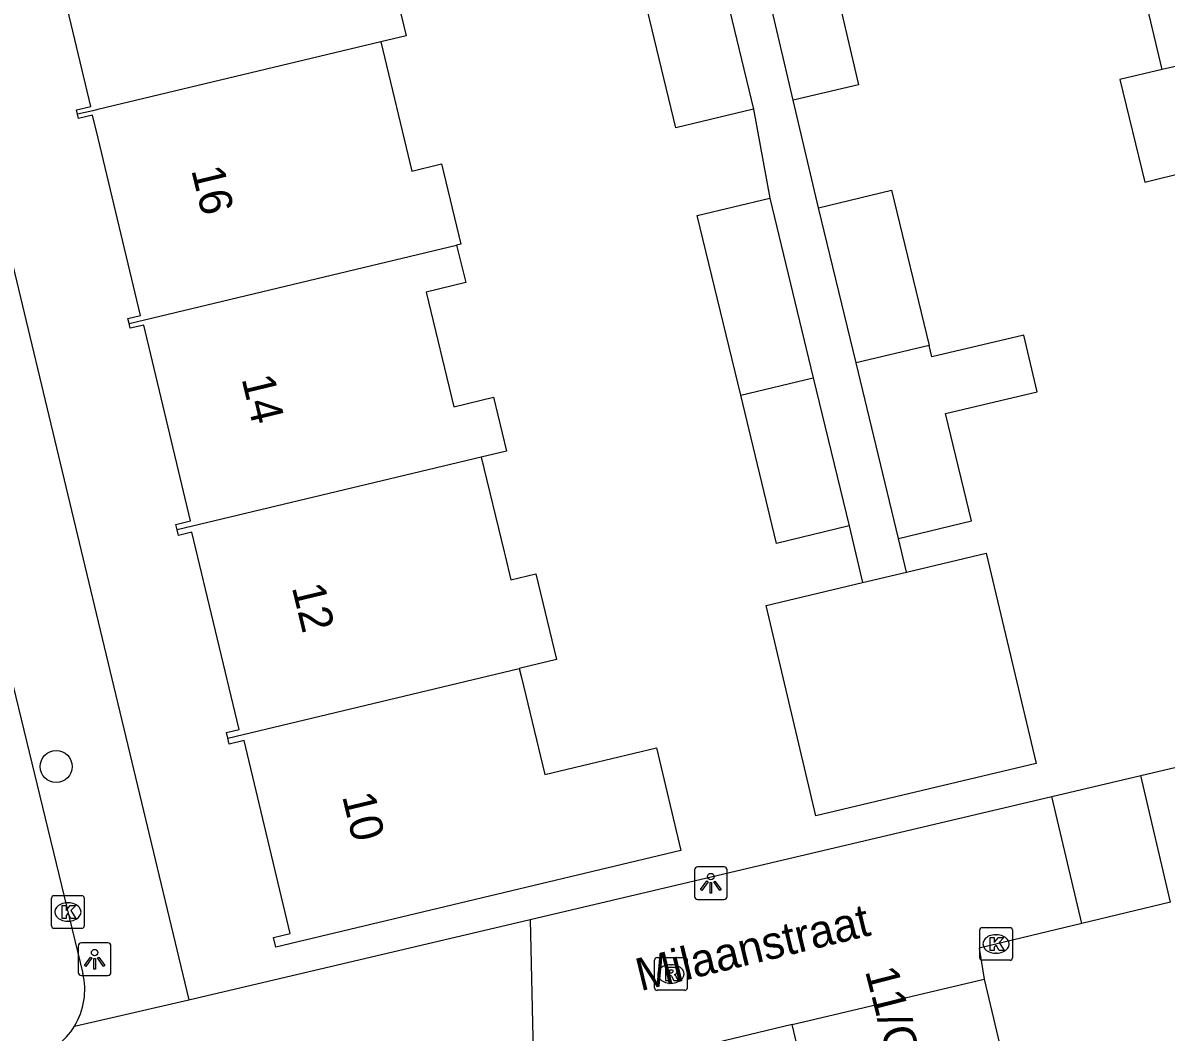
# Model space of a CAD drawing. Extents: x 162082 to 163393, y 388091 to 388632.
# Drawn here: x 162997.7 to 163032.62, y 388161.74 to 388192.57 of the extents above; entities that cross this region are included whole.
import ezdxf

# ---------------------------------------------------------------- set-up
doc = ezdxf.new("R2010")
doc.units = 0
for name, color, linetype in [('IMGEO_Boom', 7, 'Continuous'), ('IMGEO_Kolk', 7, 'Continuous'), ('IMGEO_Lichtpunt', 7, 'Continuous'), ('IMGEO_Openbare_ruimte_label', 7, 'Continuous'), ('IMGEO_Pand', 7, 'Continuous'), ('IMGEO_Pand_nummerreeks', 7, 'Continuous'), ('IMGEO_Rijbaan_lokaal_open', 7, 'Continuous'), ('IMGEO_Rioolput', 7, 'Continuous'), ('IMGEO_Voetpad_open', 7, 'Continuous')]:
    doc.layers.add(name, color=color, linetype=linetype)

msp = doc.modelspace()

# ---------------------------------------------------------------- linework, layer by layer
at = {"layer": 'IMGEO_Boom'}
msp.add_circle((162998.72, 388169.849), 0.489, dxfattribs=at)
at = {"layer": 'IMGEO_Kolk'}
for p, q in [((162998.577, 388164.981), (162998.577, 388165.833)), ((162998.652, 388165.907), (162999.504, 388165.907)), ((162999.578, 388165.833), (162999.578, 388164.981)), ((162999.065, 388165.687), (162999.09, 388165.687)), ((162999.088, 388165.127), (162999.063, 388165.127)), ((162999.504, 388164.907), (162998.652, 388164.907)), ((163026.925, 388164.005), (163026.925, 388164.857)), ((163027, 388164.931), (163027.852, 388164.931)), ((163027.926, 388164.857), (163027.926, 388164.005)), ((163027.413, 388164.711), (163027.438, 388164.711)), ((163027.436, 388164.151), (163027.411, 388164.151)), ((163027.852, 388163.931), (163027, 388163.931))]:
    msp.add_line(p, q, dxfattribs=at)
for points in [[(162998.577, 388164.981), (162998.577, 388165.833)], [(162998.652, 388165.907), (162999.504, 388165.907)], [(162999.578, 388165.833), (162999.578, 388164.981)], [(162998.898, 388165.607), (162999.021, 388165.607), (162999.021, 388165.456), (162999.151, 388165.607), (162999.315, 388165.607), (162999.169, 388165.456), (162999.322, 388165.207), (162999.17, 388165.207), (162999.085, 388165.371), (162999.021, 388165.304), (162999.021, 388165.207), (162998.898, 388165.207), (162998.898, 388165.607)], [(162999.504, 388164.907), (162998.652, 388164.907)], [(163026.925, 388164.005), (163026.925, 388164.857)], [(163027, 388164.931), (163027.852, 388164.931)], [(163027.926, 388164.857), (163027.926, 388164.005)], [(163027.246, 388164.631), (163027.369, 388164.631), (163027.369, 388164.48), (163027.499, 388164.631), (163027.663, 388164.631), (163027.517, 388164.48), (163027.67, 388164.231), (163027.518, 388164.231), (163027.433, 388164.395), (163027.369, 388164.328), (163027.369, 388164.231), (163027.246, 388164.231), (163027.246, 388164.631)], [(163027.852, 388163.931), (163027, 388163.931)]]:
    msp.add_lwpolyline(points, dxfattribs=at)
for centre, start, end in [((162998.654, 388165.831), 91.552, 178.448), ((162998.654, 388165.831), 91.552, 178.448), ((162999.502, 388165.831), 1.552, 88.448), ((162999.502, 388165.831), 1.552, 88.448), ((162998.654, 388164.983), 181.552, 268.448), ((162998.654, 388164.983), 181.552, 268.448), ((162999.502, 388164.983), 271.552, 358.448), ((162999.502, 388164.983), 271.552, 358.448), ((163027.002, 388164.855), 91.552, 178.448), ((163027.002, 388164.855), 91.552, 178.448), ((163027.85, 388164.855), 1.552, 88.448), ((163027.85, 388164.855), 1.552, 88.448), ((163027.002, 388164.007), 181.552, 268.448), ((163027.002, 388164.007), 181.552, 268.448), ((163027.85, 388164.007), 271.552, 358.448), ((163027.85, 388164.007), 271.552, 358.448)]:
    msp.add_arc(centre, 0.0765, start, end, dxfattribs=at)
for centre, major_axis, ratio, start_param, end_param in [((162999.064, 388165.407), (-0.387, 0.002), 0.722429, 4.712389, 7.853982), ((162999.089, 388165.407), (-0.39, 0.002), 0.717154, 1.570796, 4.712389), ((163027.412, 388164.431), (-0.387, 0.002), 0.722429, 4.712389, 7.853982), ((163027.437, 388164.431), (-0.39, 0.002), 0.717154, 1.570796, 4.712389)]:
    msp.add_ellipse(centre, major_axis=major_axis, ratio=ratio, start_param=start_param, end_param=end_param, dxfattribs=at)
at = {"layer": 'IMGEO_Lichtpunt'}
for p, q in [((163018.216, 388166.69), (163018.216, 388165.883)), ((163018.216, 388166.69), (163018.216, 388165.883)), ((163019.118, 388166.785), (163018.31, 388166.785)), ((163019.118, 388166.785), (163018.31, 388166.785)), ((163019.212, 388165.883), (163019.212, 388166.69)), ((163019.212, 388165.883), (163019.212, 388166.69)), ((163018.31, 388165.789), (163019.118, 388165.789)), ((163018.31, 388165.789), (163019.118, 388165.789)), ((163000.297, 388164.462), (162999.489, 388164.462)), ((163000.297, 388164.462), (162999.489, 388164.462)), ((162999.395, 388164.367), (162999.395, 388163.56)), ((162999.395, 388164.367), (162999.395, 388163.56)), ((163000.391, 388163.56), (163000.391, 388164.367)), ((163000.391, 388163.56), (163000.391, 388164.367)), ((162999.489, 388163.466), (163000.297, 388163.466)), ((162999.489, 388163.466), (163000.297, 388163.466))]:
    msp.add_line(p, q, dxfattribs=at)
for points in [[(163018.59, 388166.354), (163018.629, 388166.326), (163018.441, 388166.064), (163018.403, 388166.091), (163018.59, 388166.354)], [(163018.692, 388166.306), (163018.739, 388166.306), (163018.739, 388165.984), (163018.692, 388165.984), (163018.692, 388166.306)], [(163018.802, 388166.326), (163018.84, 388166.353), (163019.027, 388166.091), (163018.988, 388166.063), (163018.802, 388166.326)], [(162999.769, 388164.031), (162999.808, 388164.003), (162999.62, 388163.741), (162999.582, 388163.768), (162999.769, 388164.031)], [(162999.981, 388164.003), (163000.019, 388164.03), (163000.206, 388163.768), (163000.167, 388163.74), (162999.981, 388164.003)], [(162999.871, 388163.983), (162999.918, 388163.983), (162999.918, 388163.661), (162999.871, 388163.661), (162999.871, 388163.983)]]:
    msp.add_lwpolyline(points, dxfattribs=at)
for centre in [(163018.715, 388166.488), (162999.894, 388164.165)]:
    msp.add_circle(centre, 0.0994, dxfattribs=at)
for centre, start, end in [((163018.31, 388166.69), 90, 180), ((163018.31, 388166.69), 90, 180), ((163019.118, 388166.69), 0, 90), ((163019.118, 388166.69), 0, 90), ((163018.31, 388165.883), 180, 270), ((163018.31, 388165.883), 180, 270), ((163019.118, 388165.883), 270, 0), ((163019.118, 388165.883), 270, 360), ((162999.489, 388164.367), 90, 180), ((162999.489, 388164.367), 90, 180), ((163000.297, 388164.367), 0, 90), ((163000.297, 388164.367), 0, 90), ((162999.489, 388163.56), 180, 270), ((162999.489, 388163.56), 180, 270), ((163000.297, 388163.56), 270, 0), ((163000.297, 388163.56), 270, 360)]:
    msp.add_arc(centre, 0.0946, start, end, dxfattribs=at)
at = {"layer": 'IMGEO_Pand'}
for points in [[(163007.848, 388198.626), (163008.692, 388195.13), (163009.406, 388192.174), (163008.64, 388191.991)], [(163032.502, 388191.148), (163031.76, 388194.28), (163030.429, 388193.965), (163029.691, 388197.081), (163031.067, 388197.407)], [(162999.375, 388189.775), (162999.344, 388189.907), (162999.777, 388190.01), (162998.349, 388195.988), (162997.882, 388195.877), (162997.799, 388196.226)], [(163022.153, 388195.262), (163023.221, 388190.673), (163021.224, 388190.208)], [(163021.224, 388190.208), (163020.159, 388194.783)], [(163018.93, 388194.451), (163020.018, 388189.929)], [(163020.018, 388189.929), (163017.647, 388189.359), (163016.558, 388193.884)], [(163041.343, 388193.158), (163032.502, 388191.148)], [(163008.64, 388191.991), (162999.994, 388189.924), (162999.834, 388189.886), (162999.375, 388189.775)], [(163008.64, 388191.991), (163009.584, 388188.043), (163010.486, 388188.258), (163011.076, 388185.813), (163010.95, 388185.782)], [(163032.502, 388191.148), (163031.205, 388190.84), (163031.965, 388187.705), (163033.24, 388188.014), (163034.021, 388184.73)], [(163000.946, 388183.389), (163000.911, 388183.534), (163001.295, 388183.626), (163000, 388189.049), (162999.833, 388189.748), (162999.406, 388189.646), (162999.375, 388189.775)], [(163022.004, 388186.922), (163024.233, 388187.46), (163025.381, 388182.708)], [(163019.626, 388181.191), (163018.3, 388186.68), (163020.517, 388187.215)], [(163020.517, 388187.215), (163021.843, 388181.721)], [(163023.148, 388182.185), (163022.004, 388186.922)], [(163000.946, 388183.389), (163010.95, 388185.782)], [(163010.95, 388185.782), (163011.227, 388184.633), (163010.021, 388184.342), (163010.866, 388180.843), (163012.072, 388181.134), (163012.471, 388179.481), (163011.702, 388179.297)], [(163002.415, 388177.078), (163002.374, 388177.247), (163002.821, 388177.354), (163001.392, 388183.337), (163000.982, 388183.239), (163000.946, 388183.389)], [(163024.444, 388176.821), (163026.673, 388177.356), (163025.881, 388180.638), (163028.676, 388181.293), (163028.27, 388183.025), (163025.463, 388182.368), (163025.381, 388182.708)], [(163025.381, 388182.708), (163023.148, 388182.185)], [(163024.444, 388176.821), (163023.148, 388182.185)], [(163019.626, 388181.191), (163021.843, 388181.721)], [(163021.843, 388181.721), (163022.934, 388177.203)], [(163022.934, 388177.203), (163020.718, 388176.668), (163019.626, 388181.191)], [(163011.702, 388179.297), (163002.415, 388177.078)], [(163011.702, 388179.297), (163012.4, 388176.409), (163012.43, 388176.284), (163012.606, 388175.557), (163013.373, 388175.742), (163014.005, 388173.121), (163012.865, 388172.844)], [(163003.964, 388170.715), (163003.921, 388170.895), (163004.306, 388170.986), (163002.867, 388177.007), (163002.455, 388176.909), (163002.415, 388177.078)], [(163024.687, 388175.786), (163027.127, 388176.364), (163028.648, 388169.94), (163021.921, 388168.347), (163020.4, 388174.771), (163023.349, 388175.469)], [(163023.349, 388175.469), (163024.687, 388175.786)], [(163003.964, 388170.715), (163012.865, 388172.844)], [(163012.865, 388172.844), (163012.931, 388172.571), (163013.639, 388169.609), (163017.05, 388170.423), (163017.798, 388167.288), (163005.428, 388164.333), (163005.357, 388164.63), (163005.868, 388164.752), (163004.461, 388170.644), (163004.007, 388170.536), (163003.964, 388170.715)], [(163021.2, 388161.969), (163027.064, 388163.356)], [(163027.064, 388163.356), (163027.856, 388160.006)], [(163021.992, 388158.62), (163021.2, 388161.969)]]:
    msp.add_lwpolyline(points, dxfattribs=at)
at = {"layer": 'IMGEO_Rijbaan_lokaal_open'}
for points in [[(162993.793, 388187.177), (162999.532, 388163.532)], [(163031.845, 388169.577), (163049.671, 388173.781)], [(163029.13, 388168.937), (163031.845, 388169.577)], [(163032.757, 388165.711), (163031.845, 388169.577)], [(163013.196, 388165.179), (163029.13, 388168.937)], [(163030.045, 388165.058), (163029.13, 388168.937)], [(163032.757, 388165.711), (163030.045, 388165.058)], [(163013.196, 388165.179), (163013.29, 388161.115)], [(163030.045, 388165.058), (163026.912, 388164.303), (163027.064, 388163.356)], [(163021.2, 388161.969), (163013.524, 388160.125)]]:
    msp.add_lwpolyline(points, dxfattribs=at)
for centre, radius, start, end in [((162997.464, 388163.029), 2.128, 328.6791, 13.6573), ((162997.461, 388163.029), 2.13, 283.7891, 328.7261)]:
    msp.add_arc(centre, radius, start, end, dxfattribs=at)
at = {"layer": 'IMGEO_Rioolput'}
for p, q in [((163016.995, 388163.088), (163016.995, 388163.94)), ((163017.07, 388164.014), (163017.922, 388164.014)), ((163017.483, 388163.794), (163017.508, 388163.794)), ((163017.996, 388163.94), (163017.996, 388163.088)), ((163017.922, 388163.014), (163017.07, 388163.014)), ((163017.506, 388163.234), (163017.481, 388163.234))]:
    msp.add_line(p, q, dxfattribs=at)
for points in [[(163016.995, 388163.088), (163016.995, 388163.94)], [(163017.07, 388164.014), (163017.922, 388164.014)], [(163017.584, 388163.712), (163017.332, 388163.714), (163017.332, 388163.314)], [(163017.996, 388163.94), (163017.996, 388163.088)], [(163017.332, 388163.314), (163017.456, 388163.314), (163017.456, 388163.476), (163017.467, 388163.476)], [(163017.51, 388163.633), (163017.456, 388163.633), (163017.456, 388163.552)], [(163017.456, 388163.552), (163017.508, 388163.552)], [(163017.514, 388163.447), (163017.585, 388163.314), (163017.725, 388163.314), (163017.66, 388163.44)], [(163017.922, 388163.014), (163017.07, 388163.014)]]:
    msp.add_lwpolyline(points, dxfattribs=at)
for centre, radius, start, end in [((163017.072, 388163.938), 0.0765, 91.552, 178.448), ((163017.072, 388163.938), 0.0765, 91.552, 178.448), ((163017.583, 388163.602), 0.109, 350.3612, 89.416), ((163017.92, 388163.938), 0.0765, 1.552, 88.448), ((163017.92, 388163.938), 0.0765, 1.552, 88.448), ((163017.466, 388163.423), 0.0533, 26.0293, 88.6989), ((163017.492, 388163.741), 0.19, 274.7715, 282.9687), ((163017.516, 388163.537), 0.0964, 77.0061, 93.1865), ((163017.53, 388163.594), 0.0378, 276.6634, 79.6772), ((163017.581, 388163.602), 0.112, 277.5842, 350.9817), ((163017.565, 388163.387), 0.108, 29.5134, 73.7905), ((163017.072, 388163.09), 0.0765, 181.552, 268.448), ((163017.072, 388163.09), 0.0765, 181.552, 268.448), ((163017.92, 388163.09), 0.0765, 271.552, 358.448), ((163017.92, 388163.09), 0.0765, 271.552, 358.448)]:
    msp.add_arc(centre, radius, start, end, dxfattribs=at)
for centre, major_axis, ratio, start_param, end_param in [((163017.482, 388163.514), (-0.387, 0.002), 0.722429, 4.712389, 7.853982), ((163017.507, 388163.514), (-0.39, 0.002), 0.717154, 1.570796, 4.712389)]:
    msp.add_ellipse(centre, major_axis=major_axis, ratio=ratio, start_param=start_param, end_param=end_param, dxfattribs=at)
at = {"layer": 'IMGEO_Voetpad_open'}
for points in [[(162994.905, 388195.542), (163000, 388174.273), (163002.767, 388162.72)], [(163020.018, 388189.929), (163020.517, 388187.215)], [(163022.004, 388186.922), (163021.224, 388190.208)], [(163022.934, 388177.203), (163023.349, 388175.469)], [(163024.687, 388175.786), (163024.444, 388176.821)], [(163002.767, 388162.72), (163013.196, 388165.179)], [(162999.282, 388161.923), (163002.767, 388162.72)]]:
    msp.add_lwpolyline(points, dxfattribs=at)

# ---------------------------------------------------------------- texts
at = {"layer": 'IMGEO_Openbare_ruimte_label'}
msp.add_text('Milaanstraat', height=1, rotation=13.6472, dxfattribs=at).set_placement((163016.563, 388162.985))
at = {"layer": 'IMGEO_Pand_nummerreeks'}
for s, rotation, p in [('16', 283.5445, (163002.841, 388188.077)), ('14', 283.5445, (163004.377, 388181.701)), ('12', 283.5445, (163005.913, 388175.328)), ('10', 283.5426, (163007.449, 388168.945)), ('11/G01', 284.3952, (163023.421, 388163.606))]:
    msp.add_text(s, height=1, rotation=rotation, dxfattribs=at).set_placement(p)

doc.saveas('drawing.dxf')
